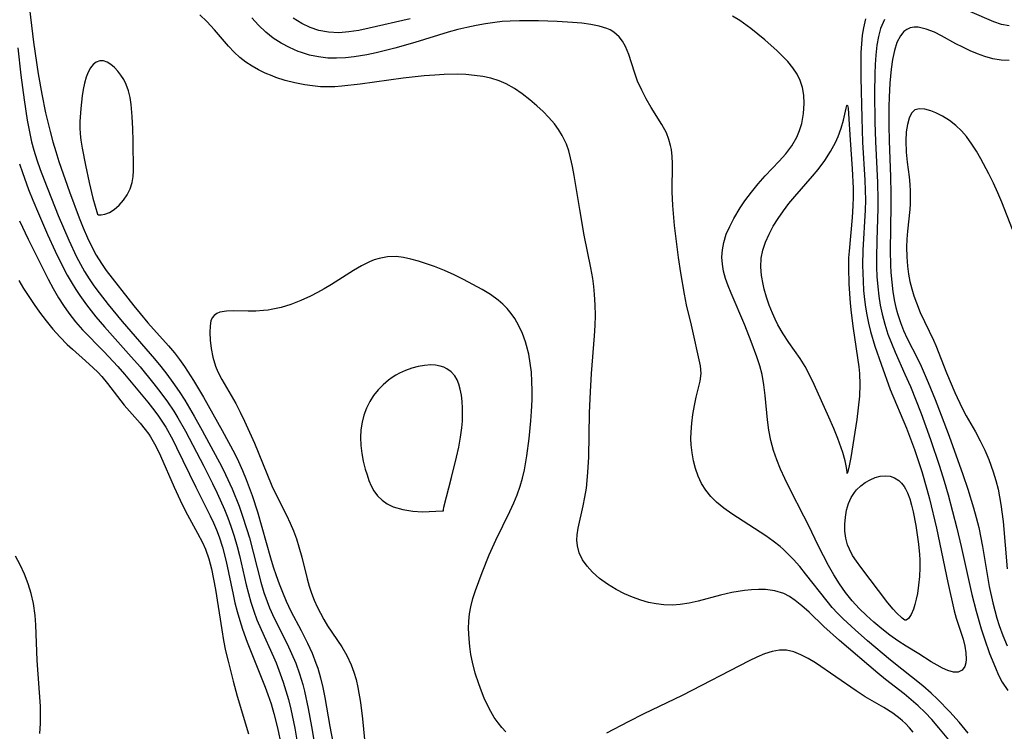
# Model space of a CAD drawing. Header units: inches. Extents: x 1073367 to 1082519, y 1569854 to 1574957.
# Tile 319 of 565: x 1081535 to 1081706, y 1570211 to 1570335. Entities that reach past the tile are written whole.
import ezdxf

# ---------------------------------------------------------------- set-up
doc = ezdxf.new("R2010")
doc.units = ezdxf.units.IN
doc.header["$MEASUREMENT"] = 0
doc.layers.add('CGG_CurvaNivelLidar_v1', color=7, linetype='Continuous', lineweight=30, true_color=0x008008)

msp = doc.modelspace()

# ---------------------------------------------------------------- linework, layer by layer
at = {"layer": 'CGG_CurvaNivelLidar_v1'}
for points in [[(1081536.7279, 1570336.6786, 78.5), (1081537.4468, 1570330.8932, 78.5), (1081538.2324, 1570325.4329, 78.5), (1081538.8522, 1570321.9172, 78.5), (1081539.5332, 1570318.6444, 78.5), (1081540.2954, 1570315.4067, 78.5), (1081540.7603, 1570313.6361, 78.5), (1081541.2697, 1570311.9239, 78.5), (1081541.8256, 1570310.2264, 78.5), (1081543.6843, 1570304.9209, 78.5), (1081545.3322, 1570300.4567, 78.5), (1081546.0305, 1570298.6911, 78.5), (1081546.7693, 1570296.954, 78.5), (1081547.5731, 1570295.2592, 78.5), (1081548.2664, 1570293.9726, 78.5), (1081549.1975, 1570292.4773, 78.5), (1081550.0399, 1570291.2912, 78.5), (1081554.8373, 1570285.1517, 78.5), (1081555.9004, 1570283.814, 78.5), (1081557.2347, 1570282.2314, 78.5), (1081560.852, 1570278.2078, 78.5), (1081561.8733, 1570276.9955, 78.5), (1081562.7589, 1570275.8343, 78.5), (1081563.6012, 1570274.6359, 78.5), (1081565.1804, 1570272.2135, 78.5), (1081566.918, 1570269.3005, 78.5), (1081570.1419, 1570263.545, 78.5), (1081572.3097, 1570259.4654, 78.5), (1081572.9566, 1570258.1432, 78.5), (1081573.6597, 1570256.5908, 78.5), (1081574.3168, 1570255.0164, 78.5), (1081575.3653, 1570252.2261, 78.5), (1081576.2849, 1570249.3911, 78.5), (1081578.5299, 1570241.4193, 78.5), (1081579.008, 1570239.8496, 78.5), (1081579.5031, 1570238.3652, 78.5), (1081580.0347, 1570236.8974, 78.5), (1081580.6002, 1570235.4473, 78.5), (1081581.2632, 1570233.8839, 78.5), (1081582.0745, 1570232.1867, 78.5), (1081583.8158, 1570228.8461, 78.5), (1081584.9445, 1570226.6013, 78.5), (1081585.7219, 1570224.8978, 78.5), (1081586.4076, 1570223.1603, 78.5), (1081586.7073, 1570222.2689, 78.5), (1081587.1809, 1570220.6062, 78.5), (1081587.5786, 1570218.9162, 78.5), (1081587.9252, 1570217.2065, 78.5), (1081588.8286, 1570212.1863, 78.5), (1081590.1425, 1570205.2026, 78.5)], [(1081697.2916, 1570208.466, 78.5), (1081694.4068, 1570211.9569, 78.5), (1081693.1885, 1570213.3533, 78.5), (1081692.034, 1570214.5792, 78.5), (1081690.8223, 1570215.7553, 78.5), (1081689.6363, 1570216.8019, 78.5), (1081688.4091, 1570217.8064, 78.5), (1081685.1412, 1570220.3469, 78.5), (1081683.8187, 1570221.4313, 78.5), (1081677.1929, 1570227.1074, 78.5), (1081674.4635, 1570229.5318, 78.5), (1081671.9154, 1570231.9786, 78.5), (1081670.6578, 1570233.1277, 78.5), (1081669.5157, 1570234.0504, 78.5), (1081668.5486, 1570234.6982, 78.5), (1081667.5322, 1570235.2228, 78.5), (1081665.9787, 1570235.7202, 78.5), (1081664.3331, 1570235.9448, 78.5), (1081663.1434, 1570235.9589, 78.5), (1081661.9297, 1570235.883, 78.5), (1081660.6961, 1570235.7442, 78.5), (1081658.5003, 1570235.3942, 78.5), (1081656.5322, 1570234.9582, 78.5), (1081652.6668, 1570233.9386, 78.5), (1081651.1155, 1570233.5908, 78.5), (1081649.5617, 1570233.3389, 78.5), (1081648.2317, 1570233.2318, 78.5), (1081646.7472, 1570233.2632, 78.5), (1081645.3927, 1570233.4263, 78.5), (1081644.0513, 1570233.7014, 78.5), (1081642.7286, 1570234.0758, 78.5), (1081641.3041, 1570234.5899, 78.5), (1081639.9159, 1570235.1948, 78.5), (1081638.4653, 1570235.9371, 78.5), (1081636.9744, 1570236.8374, 78.5), (1081635.5914, 1570237.8342, 78.5), (1081634.3521, 1570238.9309, 78.5), (1081633.4147, 1570239.9827, 78.5), (1081632.6447, 1570241.1058, 78.5), (1081632.0715, 1570242.2903, 78.5), (1081631.736, 1570243.5303, 78.5), (1081631.6616, 1570244.4767, 78.5), (1081631.7112, 1570245.4486, 78.5), (1081631.8843, 1570246.6079, 78.5), (1081632.7502, 1570250.4783, 78.5), (1081633.0464, 1570251.9726, 78.5), (1081633.2927, 1570253.5014, 78.5), (1081633.456, 1570254.8772, 78.5), (1081633.5736, 1570256.2703, 78.5), (1081633.7027, 1570258.9197, 78.5), (1081633.8636, 1570266.5647, 78.5), (1081633.9835, 1570270.2577, 78.5), (1081634.1594, 1570273.4207, 78.5), (1081634.7222, 1570279.9335, 78.5), (1081634.8343, 1570281.7235, 78.5), (1081634.8776, 1570283.5109, 78.5), (1081634.8308, 1570285.3327, 78.5), (1081634.7083, 1570287.1511, 78.5), (1081634.5749, 1570288.532, 78.5), (1081634.401, 1570289.9086, 78.5), (1081634.0972, 1570291.7425, 78.5), (1081632.935, 1570297.406, 78.5), (1081632.1503, 1570301.8939, 78.5), (1081631.2027, 1570307.7657, 78.5), (1081630.9166, 1570309.3341, 78.5), (1081630.5703, 1570310.8697, 78.5), (1081630.2328, 1570312.0499, 78.5), (1081629.8236, 1570313.1936, 78.5), (1081629.1094, 1570314.7139, 78.5), (1081628.4705, 1570315.7664, 78.5), (1081627.7435, 1570316.7576, 78.5), (1081626.7976, 1570317.839, 78.5), (1081625.7758, 1570318.8594, 78.5), (1081624.7074, 1570319.8415, 78.5), (1081623.4669, 1570320.9224, 78.5), (1081622.1886, 1570321.9469, 78.5), (1081620.8562, 1570322.8767, 78.5), (1081619.4097, 1570323.6892, 78.5), (1081618.1566, 1570324.2177, 78.5), (1081616.7186, 1570324.6451, 78.5), (1081615.3207, 1570324.9417, 78.5), (1081613.8849, 1570325.1563, 78.5), (1081612.4202, 1570325.2939, 78.5), (1081610.9342, 1570325.3552, 78.5), (1081608.6101, 1570325.3074, 78.5), (1081607.0131, 1570325.2045, 78.5), (1081605.1971, 1570325.0524, 78.5), (1081601.5511, 1570324.6678, 78.5), (1081594.0445, 1570323.6479, 78.5), (1081590.9128, 1570323.266, 78.5), (1081589.6619, 1570323.1671, 78.5), (1081588.4552, 1570323.135, 78.5), (1081587.1757, 1570323.1801, 78.5), (1081585.8166, 1570323.3177, 78.5), (1081584.466, 1570323.5253, 78.5), (1081582.7678, 1570323.8586, 78.5), (1081581.0919, 1570324.2751, 78.5), (1081579.4539, 1570324.7934, 78.5), (1081578.7841, 1570325.0459, 78.5), (1081577.5951, 1570325.5567, 78.5), (1081576.4419, 1570326.1274, 78.5), (1081575.3148, 1570326.7618, 78.5), (1081574.2394, 1570327.4619, 78.5), (1081573.2297, 1570328.2425, 78.5), (1081572.2104, 1570329.1975, 78.5), (1081571.2515, 1570330.2328, 78.5), (1081568.8072, 1570333.0723, 78.5), (1081567.5087, 1570334.4863, 78.5), (1081566.2849, 1570335.6726, 78.5)], [(1081681.7202, 1570334.9604, 77.5), (1081681.3504, 1570333.424, 77.5), (1081681.1397, 1570332.1558, 77.5), (1081680.9866, 1570330.6425, 77.5), (1081680.9115, 1570329.1147, 77.5), (1081680.8889, 1570327.5751, 77.5), (1081680.9097, 1570324.7929, 77.5), (1081681.0421, 1570317.7373, 77.5), (1081681.1999, 1570313.5636, 77.5), (1081681.5931, 1570306.9888, 77.5), (1081681.6562, 1570305.2486, 77.5), (1081681.6726, 1570303.5091, 77.5), (1081681.6346, 1570301.7858, 77.5), (1081681.2416, 1570294.8132, 77.5), (1081681.19, 1570292.2447, 77.5), (1081681.2693, 1570289.426, 77.5), (1081681.3771, 1570287.8331, 77.5), (1081681.5349, 1570286.2467, 77.5), (1081681.71, 1570284.9262, 77.5), (1081681.93, 1570283.6137, 77.5), (1081682.2339, 1570282.1559, 77.5), (1081682.5905, 1570280.7095, 77.5), (1081683.3288, 1570278.1634, 77.5), (1081684.4056, 1570275.0148, 77.5), (1081686.0049, 1570270.6588, 77.5), (1081688.8204, 1570263.9347, 77.5), (1081690.1933, 1570260.2372, 77.5), (1081691.4483, 1570256.4333, 77.5), (1081692.3616, 1570253.321, 77.5), (1081692.7945, 1570251.6825, 77.5), (1081693.998, 1570246.5783, 77.5), (1081695.9554, 1570237.1429, 77.5), (1081697.0526, 1570232.2151, 77.5), (1081697.3937, 1570230.9797, 77.5), (1081698.2425, 1570228.5303, 77.5), (1081698.6288, 1570227.2993, 77.5), (1081698.9298, 1570226.0973, 77.5), (1081699.1221, 1570224.9532, 77.5), (1081699.1749, 1570223.8759, 77.5), (1081699.1024, 1570223.1913, 77.5), (1081698.9266, 1570222.5979, 77.5), (1081698.4568, 1570221.9202, 77.5), (1081697.7828, 1570221.5671, 77.5), (1081696.9387, 1570221.5841, 77.5), (1081695.9566, 1570221.8897, 77.5), (1081695.0555, 1570222.2885, 77.5), (1081694.0983, 1570222.7871, 77.5), (1081693.1102, 1570223.3666, 77.5), (1081690.9305, 1570224.7577, 77.5), (1081688.7273, 1570226.0785, 77.5), (1081687.3201, 1570227.013, 77.5), (1081685.9141, 1570228.0381, 77.5), (1081684.5151, 1570229.1294, 77.5), (1081683.1657, 1570230.2424, 77.5), (1081681.8482, 1570231.4055, 77.5), (1081680.5838, 1570232.628, 77.5), (1081679.3669, 1570233.961, 77.5), (1081678.2375, 1570235.4059, 77.5), (1081677.1965, 1570236.9255, 77.5), (1081676.2214, 1570238.4982, 77.5), (1081675.2951, 1570240.1071, 77.5), (1081674.3916, 1570241.7703, 77.5), (1081673.5322, 1570243.4559, 77.5), (1081671.8017, 1570247.097, 77.5), (1081671.0256, 1570248.6619, 77.5), (1081668.6339, 1570253.3152, 77.5), (1081667.7034, 1570255.2178, 77.5), (1081666.9752, 1570256.8173, 77.5), (1081666.3121, 1570258.4318, 77.5), (1081665.7386, 1570260.0673, 77.5), (1081665.2578, 1570261.8161, 77.5), (1081664.9096, 1570263.588, 77.5), (1081664.6851, 1570265.3929, 77.5), (1081664.3005, 1570269.612, 77.5), (1081664.08, 1570271.4405, 77.5), (1081663.7578, 1570273.2488, 77.5), (1081663.3641, 1570274.7741, 77.5), (1081662.8816, 1570276.2851, 77.5), (1081661.8985, 1570278.9594, 77.5), (1081660.7556, 1570281.8011, 77.5), (1081658.3853, 1570287.3855, 77.5), (1081657.8848, 1570288.6435, 77.5), (1081657.4453, 1570289.8985, 77.5), (1081657.0987, 1570291.1566, 77.5), (1081656.8833, 1570292.3704, 77.5), (1081656.8019, 1570293.5875, 77.5), (1081656.8786, 1570294.8833, 77.5), (1081657.1186, 1570296.1668, 77.5), (1081657.5627, 1570297.5713, 77.5), (1081658.1578, 1570298.9525, 77.5), (1081658.8686, 1570300.3139, 77.5), (1081659.9936, 1570302.1661, 77.5), (1081660.8021, 1570303.3605, 77.5), (1081661.9101, 1570304.8694, 77.5), (1081663.0826, 1570306.3337, 77.5), (1081664.3147, 1570307.7396, 77.5), (1081666.7343, 1570310.2641, 77.5), (1081667.8776, 1570311.537, 77.5), (1081668.9362, 1570312.9338, 77.5), (1081669.7907, 1570314.4151, 77.5), (1081670.2751, 1570315.5761, 77.5), (1081670.639, 1570316.7753, 77.5), (1081670.9688, 1570318.5238, 77.5), (1081671.0801, 1570320.2863, 77.5), (1081671.001, 1570321.6928, 77.5), (1081670.7559, 1570323.0649, 77.5), (1081670.3829, 1570324.2395, 77.5), (1081669.8564, 1570325.3532, 77.5), (1081669.1157, 1570326.475, 77.5), (1081668.2335, 1570327.5347, 77.5), (1081667.3309, 1570328.4778, 77.5), (1081666.3673, 1570329.402, 77.5), (1081664.2231, 1570331.3222, 77.5), (1081663.0519, 1570332.3115, 77.5), (1081661.8438, 1570333.2678, 77.5), (1081659.9, 1570334.6493, 77.5), (1081658.6581, 1570335.448, 77.5)], [(1081706.5894, 1570333.7578, 78), (1081705.2924, 1570333.9939, 78), (1081703.9309, 1570334.4434, 78), (1081699.8023, 1570336.2306, 78)], [(1081699.5005, 1570211.0325, 78), (1081697.9184, 1570212.9118, 78), (1081696.3008, 1570214.7187, 78), (1081694.1732, 1570216.9068, 78), (1081693.0576, 1570217.9558, 78), (1081691.6148, 1570219.2094, 78), (1081686.0534, 1570223.6735, 78), (1081682.0628, 1570227.0262, 78), (1081679.8788, 1570228.9204, 78), (1081677.8107, 1570230.8386, 78), (1081676.845, 1570231.8212, 78), (1081675.9248, 1570232.8391, 78), (1081675.0419, 1570233.8896, 78), (1081671.3103, 1570238.6804, 78), (1081670.2859, 1570239.923, 78), (1081669.2232, 1570241.1243, 78), (1081668.1086, 1570242.268, 78), (1081667.4643, 1570242.8689, 78), (1081666.8757, 1570243.3776, 78), (1081665.6634, 1570244.3316, 78), (1081664.4034, 1570245.2309, 78), (1081658.5367, 1570249.0379, 78), (1081657.1523, 1570250.023, 78), (1081655.8678, 1570251.0854, 78), (1081654.8815, 1570252.0854, 78), (1081654.0134, 1570253.1713, 78), (1081653.2787, 1570254.3403, 78), (1081652.6867, 1570255.5979, 78), (1081652.2259, 1570256.9193, 78), (1081651.8818, 1570258.2673, 78), (1081651.6369, 1570259.6449, 78), (1081651.4869, 1570261.039, 78), (1081651.4362, 1570262.1337, 78), (1081651.4458, 1570263.2254, 78), (1081651.5611, 1570264.7733, 78), (1081651.7592, 1570266.2928, 78), (1081652.0206, 1570267.8511, 78), (1081652.3389, 1570269.339, 78), (1081653.0361, 1570272.1029, 78), (1081653.1891, 1570273.4195, 78), (1081653.0825, 1570274.734, 78), (1081651.5008, 1570281.8169, 78), (1081650.6638, 1570285.3502, 78), (1081650.2865, 1570287.1651, 78), (1081649.6533, 1570290.8801, 78), (1081649.2778, 1570293.5199, 78), (1081648.6061, 1570299.1085, 78), (1081648.2694, 1570302.5909, 78), (1081648.1637, 1570304.9575, 78), (1081648.2282, 1570309.8527, 78), (1081648.1708, 1570311.0838, 78), (1081648.0371, 1570312.2844, 78), (1081647.9056, 1570313.0064, 78), (1081647.6216, 1570314.0501, 78), (1081647.1719, 1570315.1605, 78), (1081646.3828, 1570316.6367, 78), (1081644.5499, 1570319.5746, 78), (1081643.6827, 1570321.0667, 78), (1081642.8873, 1570322.6035, 78), (1081642.1889, 1570324.1733, 78), (1081641.6336, 1570325.6801, 78), (1081640.6518, 1570328.7751, 78), (1081640.0853, 1570330.186, 78), (1081639.5901, 1570331.0768, 78), (1081638.9854, 1570331.8616, 78), (1081638.0505, 1570332.6608, 78), (1081637.4257, 1570333.0243, 78), (1081636.854, 1570333.2794, 78), (1081635.5134, 1570333.7055, 78), (1081634.0499, 1570334.0043, 78), (1081632.4955, 1570334.2109, 78), (1081630.8749, 1570334.3526, 78), (1081628.2099, 1570334.4967, 78), (1081624.9772, 1570334.6104, 78), (1081623.3433, 1570334.637, 78), (1081621.7044, 1570334.6305, 78), (1081620.0646, 1570334.5775, 78), (1081618.6984, 1570334.4856, 78), (1081617.4084, 1570334.3498, 78), (1081615.7944, 1570334.1182, 78), (1081614.187, 1570333.8274, 78), (1081612.5877, 1570333.4835, 78), (1081610.998, 1570333.0898, 78), (1081609.3435, 1570332.6308, 78), (1081603.5446, 1570330.87, 78), (1081600.0557, 1570329.8656, 78), (1081596.8241, 1570329.0664, 78), (1081595.236, 1570328.7305, 78), (1081593.0375, 1570328.3619, 78), (1081591.5064, 1570328.192, 78), (1081589.9839, 1570328.1134, 78), (1081588.4747, 1570328.1496, 78), (1081586.8684, 1570328.3407, 78), (1081585.2901, 1570328.6799, 78), (1081583.7483, 1570329.1565, 78), (1081583.3136, 1570329.3182, 78), (1081581.817, 1570329.9687, 78), (1081580.3768, 1570330.7395, 78), (1081579.0048, 1570331.6285, 78), (1081577.6906, 1570332.6638, 78), (1081576.4555, 1570333.8471, 78), (1081575.2918, 1570335.1474, 78)], [(1081602.7201, 1570334.9891, 77.5), (1081595.6323, 1570333.3246, 77.5), (1081593.864, 1570332.962, 77.5), (1081592.1129, 1570332.6892, 77.5), (1081590.3824, 1570332.5558, 77.5), (1081588.5803, 1570332.6298, 77.5), (1081586.8971, 1570332.954, 77.5), (1081585.3936, 1570333.4658, 77.5), (1081583.9419, 1570334.1523, 77.5), (1081582.4553, 1570335.0494, 77.5)], [(1081684.9764, 1570334.8504, 78), (1081684.3229, 1570333.2824, 78), (1081683.9411, 1570331.8793, 78), (1081683.6773, 1570330.4027, 78), (1081683.4833, 1570328.648, 78), (1081683.3803, 1570327.0597, 78), (1081683.3211, 1570325.4442, 78), (1081683.2815, 1570322.1402, 78), (1081683.3388, 1570317.0525, 78), (1081683.4497, 1570313.6895, 78), (1081683.7993, 1570306.568, 78), (1081683.8587, 1570303.5554, 78), (1081683.8415, 1570302.0306, 78), (1081683.6469, 1570296.5703, 78), (1081683.5826, 1570293.4966, 78), (1081683.6087, 1570291.8619, 78), (1081683.6837, 1570290.2322, 78), (1081683.8218, 1570288.4738, 78), (1081684.0061, 1570286.8646, 78), (1081684.2533, 1570285.2684, 78), (1081684.5753, 1570283.6892, 78), (1081685.0332, 1570281.9599, 78), (1081685.59, 1570280.2578, 78), (1081686.1893, 1570278.6916, 78), (1081686.8424, 1570277.1416, 78), (1081688.5461, 1570273.3279, 78), (1081689.4896, 1570271.1354, 78), (1081691.3576, 1570266.471, 78), (1081692.9919, 1570261.991, 78), (1081694.5471, 1570257.32, 78), (1081695.3432, 1570254.7355, 78), (1081696.0163, 1570252.3856, 78), (1081697.5307, 1570246.5933, 78), (1081698.2905, 1570243.4196, 78), (1081700.1391, 1570235.0863, 78), (1081700.8633, 1570232.1991, 78), (1081701.7727, 1570229.1042, 78), (1081702.339, 1570227.3617, 78), (1081703.2249, 1570224.8557, 78), (1081704.2171, 1570222.3353, 78), (1081704.7858, 1570221.0767, 78), (1081705.4252, 1570219.8614, 78), (1081706.365, 1570218.391, 78)], [(1081706.5925, 1570327.7051, 78.5), (1081705.198, 1570327.7953, 78.5), (1081703.8045, 1570328.0454, 78.5), (1081702.4032, 1570328.4319, 78.5), (1081701.1136, 1570328.8947, 78.5), (1081699.8366, 1570329.4349, 78.5), (1081698.5778, 1570330.0288, 78.5), (1081697.3547, 1570330.65, 78.5), (1081694.8805, 1570331.9867, 78.5), (1081693.6367, 1570332.6188, 78.5), (1081692.1903, 1570333.1969, 78.5), (1081690.8238, 1570333.4968, 78.5), (1081690.1117, 1570333.5076, 78.5), (1081689.4504, 1570333.3823, 78.5), (1081688.8786, 1570333.1237, 78.5), (1081688.3667, 1570332.7394, 78.5), (1081687.7679, 1570332.0335, 78.5), (1081687.161, 1570330.8536, 78.5), (1081686.7041, 1570329.4499, 78.5), (1081686.3638, 1570327.884, 78.5), (1081686.1208, 1570326.2013, 78.5), (1081685.9192, 1570323.8103, 78.5), (1081685.8113, 1570321.3671, 78.5), (1081685.7733, 1570319.7452, 78.5), (1081685.7586, 1570316.4653, 78.5), (1081685.8046, 1570313.7807, 78.5), (1081686.0177, 1570307.5635, 78.5), (1081686.0837, 1570304.6399, 78.5), (1081686.0883, 1570302.5449, 78.5), (1081685.9744, 1570294.7494, 78.5), (1081686.0309, 1570292.2259, 78.5), (1081686.1061, 1570290.9309, 78.5), (1081686.255, 1570289.2502, 78.5), (1081686.4661, 1570287.5849, 78.5), (1081686.749, 1570285.9399, 78.5), (1081686.9808, 1570284.8721, 78.5), (1081687.2554, 1570283.8178, 78.5), (1081687.7503, 1570282.2847, 78.5), (1081688.3024, 1570280.8862, 78.5), (1081688.9248, 1570279.5162, 78.5), (1081690.6947, 1570276.013, 78.5), (1081691.3338, 1570274.6708, 78.5), (1081692.578, 1570271.8445, 78.5), (1081693.7937, 1570268.8792, 78.5), (1081694.8456, 1570266.1787, 78.5), (1081696.2069, 1570262.5312, 78.5), (1081698.596, 1570255.8797, 78.5), (1081699.4589, 1570253.3704, 78.5), (1081700.4418, 1570250.1258, 78.5), (1081700.9047, 1570248.4172, 78.5), (1081701.3231, 1570246.6966, 78.5), (1081701.9812, 1570243.4139, 78.5), (1081703.1657, 1570236.4595, 78.5), (1081703.7614, 1570233.597, 78.5), (1081704.0979, 1570232.286, 78.5), (1081704.4746, 1570230.9885, 78.5), (1081704.8889, 1570229.7053, 78.5), (1081705.5317, 1570227.929, 78.5), (1081706.2434, 1570226.1886, 78.5)], [(1081534.6833, 1570329.95, 78), (1081535.2324, 1570325.1687, 78), (1081535.7795, 1570320.8792, 78), (1081536.3216, 1570317.3757, 78), (1081536.6475, 1570315.6401, 78), (1081537.0976, 1570313.6322, 78), (1081537.4897, 1570312.1761, 78), (1081538.0172, 1570310.4876, 78), (1081538.6021, 1570308.8166, 78), (1081539.2873, 1570307.0033, 78), (1081541.7241, 1570300.8424, 78), (1081543.5334, 1570296.5482, 78), (1081544.8745, 1570293.6797, 78), (1081545.5527, 1570292.3844, 78), (1081546.2762, 1570291.1166, 78), (1081547.068, 1570289.8495, 78), (1081547.906, 1570288.6132, 78), (1081548.7849, 1570287.4062, 78), (1081550.3538, 1570285.4, 78), (1081552.8024, 1570282.4245, 78), (1081558.3975, 1570275.9791, 78), (1081559.5273, 1570274.61, 78), (1081560.524, 1570273.3181, 78), (1081561.6102, 1570271.8308, 78), (1081562.659, 1570270.3131, 78), (1081563.6645, 1570268.7636, 78), (1081565.2921, 1570266.0288, 78), (1081566.681, 1570263.5374, 78), (1081570.0801, 1570257.2268, 78), (1081570.7395, 1570255.9117, 78), (1081571.8783, 1570253.4072, 78), (1081573.0862, 1570250.3801, 78), (1081573.6333, 1570248.8447, 78), (1081574.441, 1570246.3248, 78), (1081574.8604, 1570244.8912, 78), (1081576.8561, 1570237.2323, 78), (1081577.3857, 1570235.4395, 78), (1081577.9202, 1570233.8562, 78), (1081578.3402, 1570232.7674, 78), (1081579.1509, 1570230.942, 78), (1081581.3965, 1570226.5076, 78), (1081582.1904, 1570224.8515, 78), (1081582.911, 1570223.1631, 78), (1081583.5693, 1570221.324, 78), (1081584.1251, 1570219.4452, 78), (1081584.4177, 1570218.2935, 78), (1081585.0653, 1570215.3141, 78), (1081585.6372, 1570212.1637, 78), (1081586.1243, 1570209.0702, 78)], [(1081707.1616, 1570298.4128, 79), (1081705.3624, 1570303.1493, 79), (1081704.6643, 1570304.7877, 79), (1081703.8941, 1570306.4395, 79), (1081703.0733, 1570308.0916, 79), (1081701.6879, 1570310.6831, 79), (1081700.9265, 1570311.9819, 79), (1081700.1311, 1570313.2287, 79), (1081699.1986, 1570314.5254, 79), (1081698.3257, 1570315.5502, 79), (1081697.3892, 1570316.4576, 79), (1081696.242, 1570317.3342, 79), (1081695.0574, 1570318.052, 79), (1081693.8829, 1570318.6308, 79), (1081693.039, 1570318.9744, 79), (1081691.9949, 1570319.2778, 79), (1081691.0616, 1570319.3585, 79), (1081690.2811, 1570319.1475, 79), (1081689.6795, 1570318.5802, 79), (1081689.2471, 1570317.7148, 79), (1081688.9535, 1570316.6247, 79), (1081688.7767, 1570315.3688, 79), (1081688.6992, 1570313.771, 79), (1081688.7572, 1570311.841, 79), (1081688.9201, 1570310.0657, 79), (1081689.2582, 1570307.5167, 79), (1081689.3955, 1570306.2239, 79), (1081689.4614, 1570305.0337, 79), (1081689.4678, 1570303.8337, 79), (1081689.4313, 1570302.8514, 79), (1081689.3619, 1570301.8686, 79), (1081688.9637, 1570298.1006, 79), (1081688.8641, 1570296.7191, 79), (1081688.8181, 1570295.3328, 79), (1081688.8425, 1570293.6711, 79), (1081688.9665, 1570292.0223, 79), (1081689.1479, 1570290.6792, 79), (1081689.406, 1570289.3535, 79), (1081689.7268, 1570288.1079, 79), (1081690.1082, 1570286.8818, 79), (1081690.5356, 1570285.674, 79), (1081691.2017, 1570284.012, 79), (1081693.4868, 1570279.2241, 79), (1081693.8863, 1570278.2759, 79), (1081695.7492, 1570273.5429, 79), (1081697.185, 1570270.1403, 79), (1081698.479, 1570267.4133, 79), (1081699.179, 1570266.0938, 79), (1081700.7657, 1570263.2727, 79), (1081701.5919, 1570261.7085, 79), (1081702.3711, 1570260.1111, 79), (1081703.0782, 1570258.4751, 79), (1081703.8355, 1570256.3731, 79), (1081704.29, 1570254.8639, 79), (1081704.6797, 1570253.3317, 79), (1081704.9569, 1570252.0172, 79), (1081705.1864, 1570250.6902, 79), (1081705.5499, 1570247.7468, 79), (1081706.2757, 1570239.4994, 79)], [(1081535.0102, 1570309.7851, 77.5), (1081535.4933, 1570308.2949, 77.5), (1081536.5673, 1570305.3473, 77.5), (1081537.2963, 1570303.503, 77.5), (1081538.2831, 1570301.1535, 77.5), (1081539.8565, 1570297.5537, 77.5), (1081541.1716, 1570294.6587, 77.5), (1081542.464, 1570292.0181, 77.5), (1081543.2764, 1570290.5002, 77.5), (1081544.1381, 1570289.0126, 77.5), (1081544.7925, 1570287.9654, 77.5), (1081545.4743, 1570286.9361, 77.5), (1081546.5955, 1570285.3525, 77.5), (1081548.253, 1570283.2287, 77.5), (1081549.7261, 1570281.5094, 77.5), (1081553.927, 1570276.8205, 77.5), (1081555.8996, 1570274.5513, 77.5), (1081558.3091, 1570271.6235, 77.5), (1081559.5047, 1570270.0759, 77.5), (1081560.6525, 1570268.4928, 77.5), (1081561.7431, 1570266.8702, 77.5), (1081562.4537, 1570265.7305, 77.5), (1081563.7913, 1570263.3989, 77.5), (1081566.9644, 1570257.3141, 77.5), (1081568.4609, 1570254.3452, 77.5), (1081569.2748, 1570252.6362, 77.5), (1081570.5223, 1570249.8113, 77.5), (1081571.0997, 1570248.3817, 77.5), (1081571.637, 1570246.9382, 77.5), (1081572.2225, 1570245.1771, 77.5), (1081572.7412, 1570243.3961, 77.5), (1081573.1354, 1570241.8612, 77.5), (1081574.329, 1570236.7343, 77.5), (1081574.7065, 1570235.2306, 77.5), (1081575.1223, 1570233.7404, 77.5), (1081575.6156, 1570232.1955, 77.5), (1081576.1725, 1570230.6747, 77.5), (1081576.885, 1570228.9688, 77.5), (1081579.0485, 1570224.2407, 77.5), (1081579.4839, 1570223.2223, 77.5), (1081580.2235, 1570221.3086, 77.5), (1081580.7316, 1570219.8472, 77.5), (1081581.2003, 1570218.3699, 77.5), (1081581.627, 1570216.8776, 77.5), (1081582.0568, 1570215.1719, 77.5), (1081582.7432, 1570211.8874, 77.5), (1081583.28, 1570208.7395, 77.5)], [(1081534.9996, 1570299.8993, 77), (1081536.5014, 1570296.7268, 77), (1081539.9588, 1570289.7857, 77), (1081540.8199, 1570288.1553, 77), (1081541.7355, 1570286.5624, 77), (1081542.6074, 1570285.1989, 77), (1081543.5402, 1570283.8793, 77), (1081544.7047, 1570282.3964, 77), (1081545.946, 1570280.98, 77), (1081549.6074, 1570277.259, 77), (1081552.0757, 1570274.6164, 77), (1081553.226, 1570273.2962, 77), (1081557.2494, 1570268.4461, 77), (1081558.0785, 1570267.4048, 77), (1081558.9656, 1570266.2072, 77), (1081559.8021, 1570264.9722, 77), (1081560.3444, 1570264.1021, 77), (1081561.5669, 1570261.9127, 77), (1081562.2374, 1570260.5879, 77), (1081565.5664, 1570253.6925, 77), (1081568.075, 1570248.712, 77), (1081568.6308, 1570247.5096, 77), (1081569.1456, 1570246.2885, 77), (1081569.6146, 1570245.0482, 77), (1081570.1804, 1570243.2979, 77), (1081570.8302, 1570240.7671, 77), (1081572.0233, 1570235.0652, 77), (1081572.3504, 1570233.6498, 77), (1081572.7495, 1570232.1007, 77), (1081573.19, 1570230.5629, 77), (1081573.6716, 1570229.0378, 77), (1081574.4749, 1570226.7841, 77), (1081577.5908, 1570218.9787, 77), (1081578.0632, 1570217.7248, 77), (1081578.6224, 1570216.0901, 77), (1081579.1196, 1570214.4346, 77), (1081579.7411, 1570211.9385, 77), (1081580.3436, 1570208.898, 77)], [(1081619.3493, 1570211.2449, 79), (1081618.6343, 1570211.9836, 79), (1081617.9777, 1570212.7891, 79), (1081617.3309, 1570213.7227, 79), (1081616.7027, 1570214.7782, 79), (1081616.1297, 1570215.8837, 79), (1081615.5846, 1570217.0773, 79), (1081615.0855, 1570218.3038, 79), (1081614.6275, 1570219.5546, 79), (1081614.0285, 1570221.4216, 79), (1081613.5373, 1570223.3182, 79), (1081613.2724, 1570224.666, 79), (1081613.0749, 1570226.0206, 79), (1081612.9445, 1570227.3765, 79), (1081612.8797, 1570229.1689, 79), (1081612.9158, 1570230.4452, 79), (1081613.0305, 1570231.7077, 79), (1081613.2361, 1570232.9519, 79), (1081613.5944, 1570234.3631, 79), (1081614.0472, 1570235.7583, 79), (1081615.1987, 1570238.8783, 79), (1081616.4539, 1570241.9741, 79), (1081617.6038, 1570244.5048, 79), (1081620.0463, 1570249.4603, 79), (1081620.7268, 1570250.9533, 79), (1081621.3108, 1570252.3855, 79), (1081621.8187, 1570253.8423, 79), (1081622.2189, 1570255.2521, 79), (1081622.5497, 1570256.6834, 79), (1081622.9889, 1570259.1345, 79), (1081623.3775, 1570262.1221, 79), (1081623.6708, 1570265.23, 79), (1081623.7827, 1570266.8353, 79), (1081623.8742, 1570268.8585, 79), (1081623.898, 1570270.4579, 79), (1081623.8674, 1570272.0489, 79), (1081623.767, 1570273.6271, 79), (1081623.5766, 1570275.2138, 79), (1081623.2936, 1570276.7739, 79), (1081622.9125, 1570278.2984, 79), (1081622.7183, 1570278.9334, 79), (1081622.2093, 1570280.3345, 79), (1081621.5972, 1570281.6777, 79), (1081620.8684, 1570282.9471, 79), (1081620.2377, 1570283.8372, 79), (1081619.5342, 1570284.6718, 79), (1081618.7837, 1570285.4266, 79), (1081617.9744, 1570286.1278, 79), (1081616.6516, 1570287.0983, 79), (1081615.242, 1570287.9827, 79), (1081613.6221, 1570288.8887, 79), (1081611.9968, 1570289.7287, 79), (1081610.3439, 1570290.5252, 79), (1081608.6724, 1570291.2685, 79), (1081606.9327, 1570291.9683, 79), (1081605.5671, 1570292.4653, 79), (1081604.2086, 1570292.9063, 79), (1081602.8625, 1570293.277, 79), (1081601.581, 1570293.548, 79), (1081600.315, 1570293.703, 79), (1081598.8196, 1570293.6836, 79), (1081597.3483, 1570293.3959, 79), (1081596.5179, 1570293.1188, 79), (1081595.6953, 1570292.777, 79), (1081594.3115, 1570292.0898, 79), (1081592.9318, 1570291.3009, 79), (1081589.108, 1570288.8677, 79), (1081587.8556, 1570288.1058, 79), (1081586.6677, 1570287.4455, 79), (1081585.4557, 1570286.8311, 79), (1081583.7762, 1570286.0696, 79), (1081582.072, 1570285.4106, 79), (1081580.3506, 1570284.879, 79), (1081578.6282, 1570284.5038, 79), (1081578.1372, 1570284.427, 79), (1081577.3018, 1570284.3276, 79), (1081575.9578, 1570284.2486, 79), (1081574.6485, 1570284.2425, 79), (1081572.027, 1570284.2917, 79), (1081570.8694, 1570284.245, 79), (1081569.7364, 1570284.0373, 79), (1081569.1882, 1570283.804, 79), (1081568.7436, 1570283.4758, 79), (1081568.4174, 1570283.0517, 79), (1081568.2001, 1570282.5458, 79), (1081568.0428, 1570281.7147, 79), (1081567.9884, 1570280.5292, 79), (1081568.0513, 1570279.1866, 79), (1081568.2326, 1570277.7406, 79), (1081568.5442, 1570276.2367, 79), (1081569.0095, 1570274.7143, 79), (1081569.4163, 1570273.7113, 79), (1081570.0789, 1570272.3707, 79), (1081572.4868, 1570268.1878, 79), (1081573.2808, 1570266.6847, 79), (1081574.0348, 1570265.1452, 79), (1081575.7583, 1570261.334, 79), (1081577.8653, 1570256.0594, 79), (1081578.7712, 1570253.9135, 79), (1081579.2205, 1570252.9377, 79), (1081581.2977, 1570248.8354, 79), (1081581.9467, 1570247.455, 79), (1081582.5051, 1570246.102, 79), (1081583.0037, 1570244.7241, 79), (1081583.4509, 1570243.3277, 79), (1081583.9603, 1570241.5257, 79), (1081584.9024, 1570237.7803, 79), (1081585.2509, 1570236.5172, 79), (1081585.6452, 1570235.2739, 79), (1081586.1004, 1570234.058, 79), (1081586.6049, 1570232.9228, 79), (1081587.166, 1570231.816, 79), (1081587.7814, 1570230.7169, 79), (1081588.4343, 1570229.6444, 79), (1081590.9016, 1570225.9968, 79), (1081591.7803, 1570224.4846, 79), (1081592.5225, 1570222.8911, 79), (1081592.9842, 1570221.6134, 79), (1081593.3629, 1570220.2955, 79), (1081593.6735, 1570218.9454, 79), (1081594.1207, 1570216.346, 79), (1081594.4757, 1570213.5049, 79), (1081594.807, 1570209.918, 79)], [(1081534.9009, 1570289.5728, 76.5), (1081535.7146, 1570288.145, 76.5), (1081536.5912, 1570286.7544, 76.5), (1081537.5152, 1570285.3946, 76.5), (1081538.4739, 1570284.0616, 76.5), (1081539.6041, 1570282.5727, 76.5), (1081540.7678, 1570281.1349, 76.5), (1081541.9797, 1570279.7557, 76.5), (1081543.2551, 1570278.457, 76.5), (1081544.1639, 1570277.6276, 76.5), (1081546.4641, 1570275.6362, 76.5), (1081547.7967, 1570274.4118, 76.5), (1081548.564, 1570273.6401, 76.5), (1081549.2561, 1570272.8884, 76.5), (1081550.2587, 1570271.6975, 76.5), (1081553.1444, 1570267.9363, 76.5), (1081555.9088, 1570264.7808, 76.5), (1081556.7959, 1570263.6983, 76.5), (1081557.4019, 1570262.868, 76.5), (1081557.706, 1570262.4085, 76.5), (1081558.6227, 1570260.8142, 76.5), (1081559.4392, 1570259.1366, 76.5), (1081561.8216, 1570253.6838, 76.5), (1081563.2104, 1570250.6969, 76.5), (1081564.1325, 1570248.8789, 76.5), (1081565.8923, 1570245.7021, 76.5), (1081566.7146, 1570244.1028, 76.5), (1081567.2379, 1570242.9095, 76.5), (1081567.8158, 1570241.2327, 76.5), (1081568.2716, 1570239.4999, 76.5), (1081568.6426, 1570237.7264, 76.5), (1081568.96, 1570235.9245, 76.5), (1081570.0629, 1570228.9211, 76.5), (1081570.3819, 1570227.0966, 76.5), (1081570.7468, 1570225.2821, 76.5), (1081571.1562, 1570223.5256, 76.5), (1081572.0407, 1570220.044, 76.5), (1081572.7521, 1570217.4253, 76.5), (1081574.7178, 1570210.9173, 76.5)], [(1081538.5012, 1570210.9312, 76.5), (1081538.6213, 1570212.6667, 76.5), (1081538.6513, 1570214.4899, 76.5), (1081538.6107, 1570215.7116, 76.5), (1081538.0696, 1570223.5894, 76.5), (1081537.8562, 1570229.7891, 76.5), (1081537.7409, 1570231.416, 76.5), (1081537.4477, 1570233.526, 76.5), (1081537.038, 1570235.2483, 76.5), (1081536.4954, 1570236.9415, 76.5), (1081535.8426, 1570238.6052, 76.5), (1081535.0934, 1570240.2364, 76.5), (1081534.3013, 1570241.7491, 76.5)], [(1081689.9889, 1570211.1895, 79), (1081689.3194, 1570211.9578, 79), (1081688.6084, 1570212.6887, 79), (1081688.1407, 1570213.1221, 79), (1081687.6862, 1570213.5099, 79), (1081686.4136, 1570214.458, 79), (1081684.8608, 1570215.4372, 79), (1081681.6557, 1570217.3224, 79), (1081680.0838, 1570218.3536, 79), (1081673.0174, 1570223.2146, 79), (1081671.7567, 1570223.9669, 79), (1081670.511, 1570224.6112, 79), (1081669.2693, 1570225.1279, 79), (1081668.0204, 1570225.4216, 79), (1081666.772, 1570225.4223, 79), (1081665.4865, 1570225.1811, 79), (1081664.1953, 1570224.7619, 79), (1081662.8809, 1570224.2098, 79), (1081661.5451, 1570223.565, 79), (1081649.9122, 1570217.5568, 79), (1081643.2606, 1570214.3547, 79), (1081640.5483, 1570212.9703, 79), (1081636.8015, 1570210.9996, 79)]]:
    msp.add_polyline3d(points, dxfattribs=at)
for points in [[(1081548.5, 1570301.072, 79), (1081548.6952, 1570300.9598, 79), (1081549.1462, 1570300.9472, 79), (1081549.7843, 1570301.069, 79), (1081550.5757, 1570301.3837, 79), (1081551.4263, 1570301.8978, 79), (1081552.2729, 1570302.5997, 79), (1081553.0526, 1570303.4707, 79), (1081553.6796, 1570304.4314, 79), (1081554.1716, 1570305.485, 79), (1081554.5145, 1570306.5887, 79), (1081554.6941, 1570307.6127, 79), (1081554.7633, 1570308.6111, 79), (1081554.7173, 1570313.768, 79), (1081554.6583, 1570315.8958, 79), (1081554.5596, 1570318.0117, 79), (1081554.3853, 1570320.1036, 79), (1081554.1868, 1570321.3107, 79), (1081553.8958, 1570322.4748, 79), (1081553.4982, 1570323.5765, 79), (1081553.0815, 1570324.4208, 79), (1081552.5959, 1570325.2003, 79), (1081552.0561, 1570325.9058, 79), (1081551.4736, 1570326.5229, 79), (1081550.8382, 1570327.0483, 79), (1081550.1873, 1570327.4381, 79), (1081549.5401, 1570327.6641, 79), (1081548.916, 1570327.6874, 79), (1081548.3211, 1570327.4696, 79), (1081547.7775, 1570327.0426, 79), (1081547.2939, 1570326.449, 79), (1081546.8826, 1570325.7207, 79), (1081546.5322, 1570324.8173, 79), (1081546.2616, 1570323.8197, 79), (1081546.0461, 1570322.7233, 79), (1081545.872, 1570321.5776, 79), (1081545.6165, 1570319.3912, 79), (1081545.4798, 1570317.1541, 79), (1081545.4797, 1570316.0667, 79), (1081545.5283, 1570314.9796, 79), (1081545.6304, 1570313.8877, 79), (1081545.8389, 1570312.531, 79), (1081546.4317, 1570309.5438, 79), (1081547.0927, 1570306.54, 79), (1081547.7372, 1570303.8542, 79)], [(1081678.5, 1570256.0653, 77), (1081678.5231, 1570256.3481, 77), (1081678.4066, 1570257.1037, 77), (1081678.1491, 1570258.2534, 77), (1081677.7404, 1570259.7168, 77), (1081677.4913, 1570260.4939, 77), (1081676.9071, 1570262.1264, 77), (1081676.2114, 1570263.8739, 77), (1081675.363, 1570265.8526, 77), (1081672.7924, 1570271.5354, 77), (1081672.0034, 1570273.1646, 77), (1081671.2117, 1570274.6528, 77), (1081670.3795, 1570276.0294, 77), (1081668.4213, 1570278.8034, 77), (1081667.4313, 1570280.3063, 77), (1081666.5241, 1570281.8741, 77), (1081666.0172, 1570282.8701, 77), (1081665.5529, 1570283.886, 77), (1081665.007, 1570285.252, 77), (1081664.537, 1570286.6368, 77), (1081664.1456, 1570288.0312, 77), (1081663.9421, 1570288.9108, 77), (1081663.6755, 1570290.4299, 77), (1081663.5511, 1570291.9372, 77), (1081663.6185, 1570293.4279, 77), (1081663.9011, 1570294.8402, 77), (1081664.3673, 1570296.2336, 77), (1081664.9785, 1570297.6086, 77), (1081665.713, 1570298.9778, 77), (1081666.5428, 1570300.3256, 77), (1081667.4515, 1570301.6484, 77), (1081668.4286, 1570302.941, 77), (1081669.4226, 1570304.1462, 77), (1081672.5042, 1570307.6349, 77), (1081673.4837, 1570308.8157, 77), (1081674.6268, 1570310.3505, 77), (1081675.6414, 1570311.9171, 77), (1081676.5022, 1570313.4932, 77), (1081676.9637, 1570314.5158, 77), (1081677.4915, 1570316.0019, 77), (1081677.8686, 1570317.3811, 77), (1081678.3353, 1570319.4625, 77), (1081678.4868, 1570319.9323, 77), (1081678.5386, 1570319.9668, 77), (1081678.572, 1570319.9342, 77), (1081678.6769, 1570319.4408, 77), (1081678.7604, 1570318.4816, 77), (1081679.025, 1570313.9454, 77), (1081679.3866, 1570308.9604, 77), (1081679.5418, 1570305.5748, 77), (1081679.547, 1570304.0249, 77), (1081679.499, 1570302.4894, 77), (1081679.3713, 1570300.5039, 77), (1081678.8452, 1570294.6601, 77), (1081678.7702, 1570293.4923, 77), (1081678.7343, 1570291.7594, 77), (1081678.8042, 1570288.9631, 77), (1081679.0212, 1570285.6208, 77), (1081679.1871, 1570283.9476, 77), (1081679.5429, 1570281.2215, 77), (1081680.5435, 1570274.5892, 77), (1081680.6596, 1570273.3934, 77), (1081680.7226, 1570271.5131, 77), (1081680.6514, 1570269.5045, 77), (1081680.4545, 1570267.4598, 77), (1081680.1762, 1570265.4166, 77), (1081679.15, 1570258.8683, 77), (1081678.8587, 1570257.3895, 77), (1081678.621, 1570256.4187, 77)], [(1081608.5, 1570249.5919, 79.5), (1081608.497, 1570249.7347, 79.5), (1081608.596, 1570250.2042, 79.5), (1081609.9369, 1570255.3898, 79.5), (1081610.7801, 1570258.8751, 79.5), (1081611.1536, 1570260.6344, 79.5), (1081611.4686, 1570262.3812, 79.5), (1081611.6892, 1570263.9803, 79.5), (1081611.7904, 1570265.1642, 79.5), (1081611.8352, 1570266.2971, 79.5), (1081611.8268, 1570267.4112, 79.5), (1081611.7538, 1570268.557, 79.5), (1081611.6155, 1570269.6626, 79.5), (1081611.4105, 1570270.714, 79.5), (1081611.1806, 1570271.541, 79.5), (1081610.8805, 1570272.3049, 79.5), (1081610.4886, 1570272.99, 79.5), (1081609.8737, 1570273.6885, 79.5), (1081609.1205, 1570274.2383, 79.5), (1081608.5541, 1570274.5153, 79.5), (1081607.9452, 1570274.7187, 79.5), (1081607.1471, 1570274.8676, 79.5), (1081606.3107, 1570274.9118, 79.5), (1081605.237, 1570274.8344, 79.5), (1081604.1428, 1570274.6337, 79.5), (1081603.0442, 1570274.3293, 79.5), (1081601.9569, 1570273.933, 79.5), (1081600.8971, 1570273.4489, 79.5), (1081600.2553, 1570273.1014, 79.5), (1081599.6336, 1570272.7215, 79.5), (1081598.9962, 1570272.2794, 79.5), (1081598.0491, 1570271.479, 79.5), (1081597.1869, 1570270.5762, 79.5), (1081596.4112, 1570269.5902, 79.5), (1081595.7305, 1570268.5335, 79.5), (1081595.1607, 1570267.4129, 79.5), (1081594.7109, 1570266.2068, 79.5), (1081594.39, 1570264.9538, 79.5), (1081594.1954, 1570263.6683, 79.5), (1081594.1278, 1570262.2983, 79.5), (1081594.1831, 1570260.9188, 79.5), (1081594.3479, 1570259.5424, 79.5), (1081594.6129, 1570258.1808, 79.5), (1081594.9556, 1570256.8405, 79.5), (1081595.2573, 1570255.8402, 79.5), (1081595.5963, 1570254.8651, 79.5), (1081595.9799, 1570253.9256, 79.5), (1081596.4419, 1570253.0355, 79.5), (1081597.0811, 1570252.1885, 79.5), (1081597.8574, 1570251.4569, 79.5), (1081598.7769, 1570250.8235, 79.5), (1081599.8136, 1570250.3092, 79.5), (1081601.4845, 1570249.7909, 79.5), (1081603.2186, 1570249.5175, 79.5), (1081604.8876, 1570249.4355, 79.5), (1081606.0345, 1570249.4622, 79.5), (1081608.3417, 1570249.6039, 79.5)], [(1081688.5, 1570230.6008, 77), (1081688.0512, 1570230.9745, 77), (1081687.0924, 1570231.9015, 77), (1081686.4919, 1570232.5449, 77), (1081685.5982, 1570233.6006, 77), (1081680.8698, 1570239.816, 77), (1081680.121, 1570240.849, 77), (1081679.4681, 1570241.8602, 77), (1081678.9136, 1570242.908, 77), (1081678.5985, 1570243.6896, 77), (1081678.2904, 1570244.8236, 77), (1081678.1348, 1570246.033, 77), (1081678.1179, 1570247.2592, 77), (1081678.2195, 1570248.483, 77), (1081678.4329, 1570249.6841, 77), (1081678.7643, 1570250.8395, 77), (1081679.2319, 1570251.9207, 77), (1081679.7659, 1570252.7706, 77), (1081680.1639, 1570253.2535, 77), (1081680.8713, 1570253.9289, 77), (1081681.6547, 1570254.5071, 77), (1081682.4894, 1570254.9862, 77), (1081683.3544, 1570255.3565, 77), (1081684.2312, 1570255.5996, 77), (1081685.1021, 1570255.6877, 77), (1081685.9508, 1570255.5922, 77), (1081686.7487, 1570255.3185, 77), (1081687.4655, 1570254.8713, 77), (1081687.962, 1570254.3895, 77), (1081688.3937, 1570253.8144, 77), (1081688.6397, 1570253.4044, 77), (1081688.9886, 1570252.6915, 77), (1081689.3759, 1570251.6687, 77), (1081689.6991, 1570250.5766, 77), (1081689.9745, 1570249.4357, 77), (1081690.4272, 1570247.0643, 77), (1081690.8919, 1570243.8264, 77), (1081691.0668, 1570242.0128, 77), (1081691.1185, 1570241.0682, 77), (1081691.1194, 1570239.6796, 77), (1081691.0457, 1570238.2053, 77), (1081690.903, 1570236.7089, 77), (1081690.6956, 1570235.2532, 77), (1081690.5046, 1570234.2523, 77), (1081690.2777, 1570233.33, 77), (1081690.0137, 1570232.5091, 77), (1081689.592, 1570231.5721, 77), (1081689.1483, 1570230.9273, 77), (1081688.7513, 1570230.6046, 77)]]:
    msp.add_polyline3d(points, close=True, dxfattribs=at)

doc.saveas('drawing.dxf')
